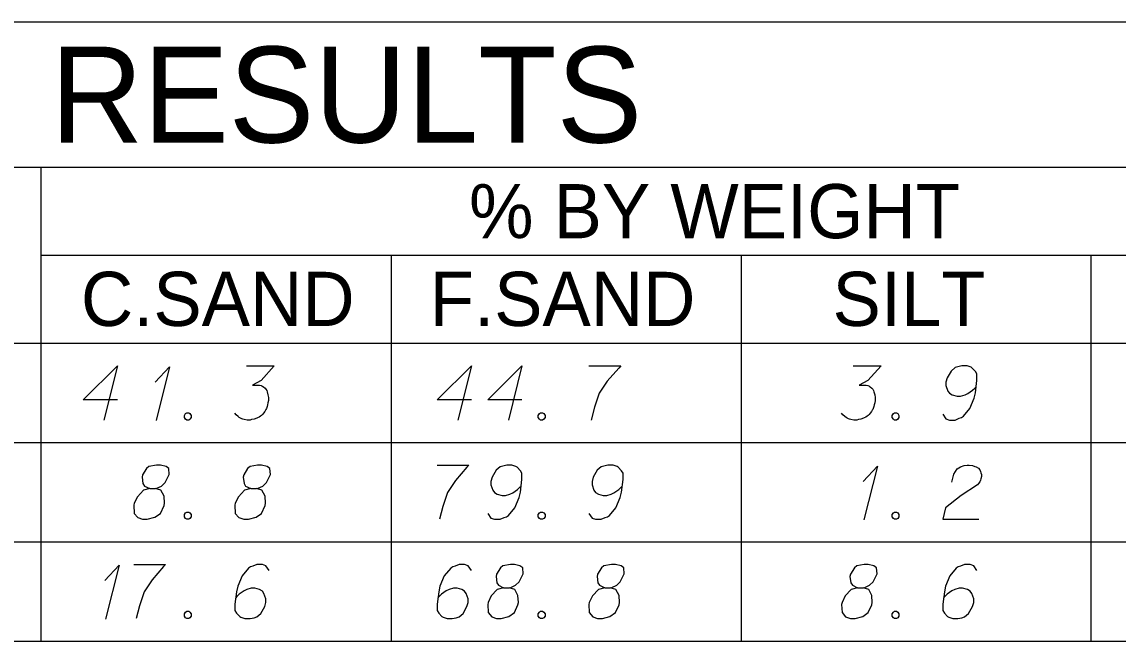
# Model space of a CAD drawing. Extents: x 2074207 to 2076812, y 516372 to 523312.
# Drawn here: x 2076524.4 to 2076621.5, y 521057.1 to 521112 of the extents above; entities that cross this region are included whole.
import ezdxf

# ---------------------------------------------------------------- set-up
doc = ezdxf.new("R2010")
doc.units = 0
for name, color, linetype in [('Prop DirtTable_ Soil Test Results - Outline (Major)', 7, 'Continuous'), ('Prop DirtTable_ Soil Test Results - Outline (Minor)', 7, 'Continuous'), ('Prop DirtTable_ Soil Test Results - Tx (Header - Large)', 7, 'Continuous'), ('Prop DirtTable_ Soil Test Results - Tx (Header - Small)', 7, 'Continuous'), ('Prop DirtTable_ Soil Test Results - Tx (Sample Data)', 7, 'Continuous')]:
    doc.layers.add(name, color=color, linetype=linetype)

msp = doc.modelspace()

# ---------------------------------------------------------------- linework, layer by layer
at = {"layer": 'Prop DirtTable_ Soil Test Results - Outline (Major)'}
for p, q in [((2076260.609, 521112.02), (2076811.903, 521112.02)), ((2076260.609, 521083.535), (2076811.903, 521083.535)), ((2076260.609, 521083.535), (2076811.903, 521083.535)), ((2076260.609, 521057.135), (2076811.903, 521057.135))]:
    msp.add_line(p, q, dxfattribs=at)
at = {"layer": 'Prop DirtTable_ Soil Test Results - Outline (Minor)'}
for p, q in [((2076260.609, 521099.135), (2076811.903, 521099.135)), ((2076526.074, 521099.135), (2076526.074, 521074.735)), ((2076526.074, 521091.335), (2076731.93, 521091.335)), ((2076557.094, 521091.335), (2076557.094, 521074.735)), ((2076588.114, 521091.335), (2076588.114, 521074.735)), ((2076619.134, 521074.735), (2076619.134, 521091.335)), ((2076260.609, 521074.735), (2076811.903, 521074.735)), ((2076260.609, 521074.735), (2076811.903, 521074.735)), ((2076526.074, 521074.735), (2076526.074, 521065.935)), ((2076557.094, 521074.735), (2076557.094, 521065.935)), ((2076588.114, 521074.735), (2076588.114, 521065.935)), ((2076619.134, 521065.935), (2076619.134, 521074.735)), ((2076260.609, 521065.935), (2076811.903, 521065.935)), ((2076260.609, 521065.935), (2076811.903, 521065.935)), ((2076526.074, 521065.935), (2076526.074, 521057.135)), ((2076557.094, 521065.935), (2076557.094, 521057.135)), ((2076588.114, 521065.935), (2076588.114, 521057.135)), ((2076619.134, 521057.135), (2076619.134, 521065.935)), ((2076260.609, 521057.135), (2076811.903, 521057.135))]:
    msp.add_line(p, q, dxfattribs=at)
at = {"layer": 'Prop DirtTable_ Soil Test Results - Tx (Sample Data)'}
for points in [[(2076532.855, 521078.506), (2076529.822, 521078.506), (2076532.855, 521081.53), (2076531.656, 521076.73)], [(2076536.207, 521080.094), (2076537.477, 521081.454), (2076536.277, 521076.692)], [(2076544.285, 521081.53), (2076546.754, 521081.53), (2076545.59, 521080.245), (2076544.814, 521079.829), (2076545.449, 521079.829), (2076545.59, 521079.791), (2076545.66, 521079.754), (2076545.731, 521079.716), (2076545.802, 521079.678), (2076545.943, 521079.565), (2076546.013, 521079.451), (2076546.084, 521079.338), (2076546.119, 521079.225), (2076546.19, 521078.96), (2076546.225, 521078.733), (2076546.225, 521078.62), (2076546.225, 521078.469), (2076546.19, 521078.242), (2076546.154, 521078.091), (2076546.119, 521077.939), (2076546.084, 521077.826), (2076546.049, 521077.75), (2076546.013, 521077.675), (2076545.978, 521077.599), (2076545.907, 521077.486), (2076545.802, 521077.335), (2076545.696, 521077.221), (2076545.625, 521077.146), (2076545.519, 521077.07), (2076545.414, 521076.995), (2076545.272, 521076.919), (2076545.202, 521076.881), (2076544.955, 521076.806), (2076544.743, 521076.768), (2076544.602, 521076.73), (2076544.355, 521076.73), (2076544.073, 521076.768), (2076543.967, 521076.806), (2076543.861, 521076.843), (2076543.756, 521076.881), (2076543.65, 521076.957), (2076543.544, 521077.032), (2076543.368, 521077.184), (2076543.262, 521077.335)], [(2076564.215, 521078.506), (2076561.182, 521078.506), (2076564.215, 521081.53), (2076563.016, 521076.73)], [(2076568.695, 521078.506), (2076565.662, 521078.506), (2076568.695, 521081.53), (2076567.496, 521076.73)], [(2076574.622, 521081.53), (2076577.444, 521081.53), (2076577.267, 521081.341), (2076576.244, 521080.169), (2076575.539, 521079.111), (2076575.116, 521077.864), (2076574.833, 521076.73)], [(2076598.045, 521081.53), (2076600.514, 521081.53), (2076599.35, 521080.245), (2076598.574, 521079.829), (2076599.209, 521079.829), (2076599.35, 521079.791), (2076599.42, 521079.754), (2076599.491, 521079.716), (2076599.562, 521079.678), (2076599.703, 521079.565), (2076599.773, 521079.451), (2076599.844, 521079.338), (2076599.879, 521079.225), (2076599.95, 521078.96), (2076599.985, 521078.733), (2076599.985, 521078.62), (2076599.985, 521078.469), (2076599.95, 521078.242), (2076599.914, 521078.091), (2076599.879, 521077.939), (2076599.844, 521077.826), (2076599.809, 521077.75), (2076599.773, 521077.675), (2076599.738, 521077.599), (2076599.667, 521077.486), (2076599.562, 521077.335), (2076599.456, 521077.221), (2076599.385, 521077.146), (2076599.279, 521077.07), (2076599.174, 521076.995), (2076599.032, 521076.919), (2076598.962, 521076.881), (2076598.715, 521076.806), (2076598.503, 521076.768), (2076598.362, 521076.73), (2076598.115, 521076.73), (2076597.833, 521076.768), (2076597.727, 521076.806), (2076597.621, 521076.843), (2076597.516, 521076.881), (2076597.41, 521076.957), (2076597.304, 521077.032), (2076597.128, 521077.184), (2076597.022, 521077.335)], [(2076605.982, 521077.259), (2076606.264, 521076.843), (2076606.581, 521076.73), (2076607.075, 521076.73), (2076607.428, 521076.881), (2076607.64, 521076.957), (2076607.816, 521077.07), (2076608.38, 521077.75), (2076608.769, 521078.658), (2076608.874, 521079.149), (2076609.015, 521080.245), (2076609.015, 521080.812), (2076608.874, 521081.039), (2076608.592, 521081.341), (2076608.486, 521081.417), (2076608.134, 521081.53), (2076607.675, 521081.53), (2076607.322, 521081.454), (2076607.075, 521081.379), (2076606.723, 521081.076), (2076606.37, 521080.472), (2076606.264, 521080.094), (2076606.264, 521079.791), (2076606.44, 521079.3), (2076606.581, 521079.111), (2076606.828, 521078.96), (2076607.252, 521078.847), (2076607.569, 521078.847), (2076607.957, 521078.96), (2076608.204, 521079.073), (2076608.627, 521079.376), (2076608.839, 521079.565), (2076608.945, 521079.678)], [(2076538.993, 521077.373), (2076539.17, 521077.373), (2076539.276, 521077.297), (2076539.381, 521077.146), (2076539.381, 521076.957), (2076539.276, 521076.806), (2076539.17, 521076.73), (2076538.993, 521076.73), (2076538.888, 521076.806), (2076538.782, 521076.957), (2076538.782, 521077.146), (2076538.888, 521077.297), (2076538.993, 521077.373)], [(2076570.353, 521077.373), (2076570.53, 521077.373), (2076570.636, 521077.297), (2076570.741, 521077.146), (2076570.741, 521076.957), (2076570.636, 521076.806), (2076570.53, 521076.73), (2076570.353, 521076.73), (2076570.248, 521076.806), (2076570.142, 521076.957), (2076570.142, 521077.146), (2076570.248, 521077.297), (2076570.353, 521077.373)], [(2076601.713, 521077.373), (2076601.89, 521077.373), (2076601.996, 521077.297), (2076602.101, 521077.146), (2076602.101, 521076.957), (2076601.996, 521076.806), (2076601.89, 521076.73), (2076601.713, 521076.73), (2076601.608, 521076.806), (2076601.502, 521076.957), (2076601.502, 521077.146), (2076601.608, 521077.297), (2076601.713, 521077.373)], [(2076535.713, 521070.651), (2076536.207, 521070.651), (2076536.348, 521070.689), (2076536.771, 521070.878), (2076537.089, 521071.18), (2076537.441, 521071.899), (2076537.406, 521072.428), (2076537.159, 521072.617), (2076536.665, 521072.73), (2076536.312, 521072.73), (2076535.642, 521072.617), (2076535.431, 521072.428), (2076535.078, 521071.861), (2076535.043, 521071.672), (2076535.113, 521071.105), (2076535.254, 521070.878), (2076535.713, 521070.651), (2076535.148, 521070.5), (2076534.619, 521069.933), (2076534.337, 521069.366), (2076534.302, 521069.177), (2076534.337, 521068.459), (2076534.655, 521068.081), (2076535.078, 521067.93), (2076535.501, 521067.93), (2076536.171, 521068.119), (2076536.665, 521068.459), (2076536.983, 521069.139), (2076537.018, 521069.366), (2076536.983, 521069.971), (2076536.7, 521070.5), (2076536.207, 521070.651)], [(2076544.673, 521070.651), (2076545.167, 521070.651), (2076545.308, 521070.689), (2076545.731, 521070.878), (2076546.049, 521071.18), (2076546.401, 521071.899), (2076546.366, 521072.428), (2076546.119, 521072.617), (2076545.625, 521072.73), (2076545.272, 521072.73), (2076544.602, 521072.617), (2076544.391, 521072.428), (2076544.038, 521071.861), (2076544.003, 521071.672), (2076544.073, 521071.105), (2076544.214, 521070.878), (2076544.673, 521070.651), (2076544.108, 521070.5), (2076543.579, 521069.933), (2076543.297, 521069.366), (2076543.262, 521069.177), (2076543.297, 521068.459), (2076543.615, 521068.081), (2076544.038, 521067.93), (2076544.461, 521067.93), (2076545.131, 521068.119), (2076545.625, 521068.459), (2076545.943, 521069.139), (2076545.978, 521069.366), (2076545.943, 521069.971), (2076545.66, 521070.5), (2076545.167, 521070.651)], [(2076561.182, 521072.73), (2076564.004, 521072.73), (2076563.827, 521072.541), (2076562.804, 521071.369), (2076562.099, 521070.311), (2076561.676, 521069.064), (2076561.393, 521067.93)], [(2076565.662, 521068.459), (2076565.944, 521068.043), (2076566.261, 521067.93), (2076566.755, 521067.93), (2076567.108, 521068.081), (2076567.32, 521068.157), (2076567.496, 521068.27), (2076568.06, 521068.95), (2076568.449, 521069.858), (2076568.554, 521070.349), (2076568.695, 521071.445), (2076568.695, 521072.012), (2076568.554, 521072.239), (2076568.272, 521072.541), (2076568.166, 521072.617), (2076567.814, 521072.73), (2076567.355, 521072.73), (2076567.002, 521072.654), (2076566.755, 521072.579), (2076566.403, 521072.276), (2076566.05, 521071.672), (2076565.944, 521071.294), (2076565.944, 521070.991), (2076566.12, 521070.5), (2076566.261, 521070.311), (2076566.508, 521070.16), (2076566.932, 521070.047), (2076567.249, 521070.047), (2076567.637, 521070.16), (2076567.884, 521070.273), (2076568.307, 521070.576), (2076568.519, 521070.765), (2076568.625, 521070.878)], [(2076574.622, 521068.459), (2076574.904, 521068.043), (2076575.221, 521067.93), (2076575.715, 521067.93), (2076576.068, 521068.081), (2076576.28, 521068.157), (2076576.456, 521068.27), (2076577.02, 521068.95), (2076577.409, 521069.858), (2076577.514, 521070.349), (2076577.655, 521071.445), (2076577.655, 521072.012), (2076577.514, 521072.239), (2076577.232, 521072.541), (2076577.126, 521072.617), (2076576.774, 521072.73), (2076576.315, 521072.73), (2076575.962, 521072.654), (2076575.715, 521072.579), (2076575.363, 521072.276), (2076575.01, 521071.672), (2076574.904, 521071.294), (2076574.904, 521070.991), (2076575.08, 521070.5), (2076575.221, 521070.311), (2076575.468, 521070.16), (2076575.892, 521070.047), (2076576.209, 521070.047), (2076576.597, 521070.16), (2076576.844, 521070.273), (2076577.267, 521070.576), (2076577.479, 521070.765), (2076577.585, 521070.878)], [(2076598.927, 521071.294), (2076600.197, 521072.654), (2076598.997, 521067.892)], [(2076606.793, 521071.218), (2076606.969, 521071.936), (2076607.252, 521072.39), (2076607.569, 521072.579), (2076607.887, 521072.692), (2076608.134, 521072.73), (2076608.31, 521072.73), (2076608.627, 521072.692), (2076608.839, 521072.617), (2076608.945, 521072.579), (2076609.157, 521072.465), (2076609.262, 521072.314), (2076609.333, 521072.163), (2076609.368, 521072.05), (2076609.403, 521071.899), (2076609.403, 521071.71), (2076609.368, 521071.521), (2076609.333, 521071.407), (2076609.262, 521071.256), (2076609.157, 521071.105), (2076609.051, 521070.991), (2076607.604, 521070.047), (2076606.229, 521068.95), (2076605.982, 521067.93), (2076609.192, 521067.93)], [(2076538.993, 521068.573), (2076539.17, 521068.573), (2076539.276, 521068.497), (2076539.381, 521068.346), (2076539.381, 521068.157), (2076539.276, 521068.006), (2076539.17, 521067.93), (2076538.993, 521067.93), (2076538.888, 521068.006), (2076538.782, 521068.157), (2076538.782, 521068.346), (2076538.888, 521068.497), (2076538.993, 521068.573)], [(2076570.353, 521068.573), (2076570.53, 521068.573), (2076570.636, 521068.497), (2076570.741, 521068.346), (2076570.741, 521068.157), (2076570.636, 521068.006), (2076570.53, 521067.93), (2076570.353, 521067.93), (2076570.248, 521068.006), (2076570.142, 521068.157), (2076570.142, 521068.346), (2076570.248, 521068.497), (2076570.353, 521068.573)], [(2076601.713, 521068.573), (2076601.89, 521068.573), (2076601.996, 521068.497), (2076602.101, 521068.346), (2076602.101, 521068.157), (2076601.996, 521068.006), (2076601.89, 521067.93), (2076601.713, 521067.93), (2076601.608, 521068.006), (2076601.502, 521068.157), (2076601.502, 521068.346), (2076601.608, 521068.497), (2076601.713, 521068.573)], [(2076531.727, 521062.494), (2076532.997, 521063.854), (2076531.797, 521059.092)], [(2076534.302, 521063.93), (2076537.124, 521063.93), (2076536.947, 521063.741), (2076535.924, 521062.569), (2076535.219, 521061.511), (2076534.796, 521060.264), (2076534.513, 521059.13)], [(2076546.295, 521063.401), (2076546.013, 521063.817), (2076545.696, 521063.93), (2076545.202, 521063.93), (2076544.849, 521063.779), (2076544.638, 521063.703), (2076544.461, 521063.59), (2076543.897, 521062.91), (2076543.509, 521062.002), (2076543.403, 521061.511), (2076543.262, 521060.415), (2076543.262, 521059.848), (2076543.403, 521059.621), (2076543.685, 521059.319), (2076543.791, 521059.243), (2076544.144, 521059.13), (2076544.602, 521059.13), (2076544.955, 521059.206), (2076545.202, 521059.281), (2076545.555, 521059.584), (2076545.907, 521060.188), (2076546.013, 521060.566), (2076546.013, 521060.869), (2076545.837, 521061.36), (2076545.696, 521061.549), (2076545.449, 521061.7), (2076545.026, 521061.813), (2076544.708, 521061.813), (2076544.32, 521061.7), (2076544.073, 521061.587), (2076543.65, 521061.284), (2076543.438, 521061.095), (2076543.332, 521060.982)], [(2076564.215, 521063.401), (2076563.933, 521063.817), (2076563.616, 521063.93), (2076563.122, 521063.93), (2076562.769, 521063.779), (2076562.558, 521063.703), (2076562.381, 521063.59), (2076561.817, 521062.91), (2076561.429, 521062.002), (2076561.323, 521061.511), (2076561.182, 521060.415), (2076561.182, 521059.848), (2076561.323, 521059.621), (2076561.605, 521059.319), (2076561.711, 521059.243), (2076562.064, 521059.13), (2076562.522, 521059.13), (2076562.875, 521059.206), (2076563.122, 521059.281), (2076563.475, 521059.584), (2076563.827, 521060.188), (2076563.933, 521060.566), (2076563.933, 521060.869), (2076563.757, 521061.36), (2076563.616, 521061.549), (2076563.369, 521061.7), (2076562.946, 521061.813), (2076562.628, 521061.813), (2076562.24, 521061.7), (2076561.993, 521061.587), (2076561.57, 521061.284), (2076561.358, 521061.095), (2076561.252, 521060.982)], [(2076567.073, 521061.851), (2076567.567, 521061.851), (2076567.708, 521061.889), (2076568.131, 521062.078), (2076568.449, 521062.38), (2076568.801, 521063.099), (2076568.766, 521063.628), (2076568.519, 521063.817), (2076568.025, 521063.93), (2076567.672, 521063.93), (2076567.002, 521063.817), (2076566.791, 521063.628), (2076566.438, 521063.061), (2076566.403, 521062.872), (2076566.473, 521062.305), (2076566.614, 521062.078), (2076567.073, 521061.851), (2076566.508, 521061.7), (2076565.979, 521061.133), (2076565.697, 521060.566), (2076565.662, 521060.377), (2076565.697, 521059.659), (2076566.015, 521059.281), (2076566.438, 521059.13), (2076566.861, 521059.13), (2076567.531, 521059.319), (2076568.025, 521059.659), (2076568.343, 521060.339), (2076568.378, 521060.566), (2076568.343, 521061.171), (2076568.06, 521061.7), (2076567.567, 521061.851)], [(2076576.033, 521061.851), (2076576.527, 521061.851), (2076576.668, 521061.889), (2076577.091, 521062.078), (2076577.409, 521062.38), (2076577.761, 521063.099), (2076577.726, 521063.628), (2076577.479, 521063.817), (2076576.985, 521063.93), (2076576.632, 521063.93), (2076575.962, 521063.817), (2076575.751, 521063.628), (2076575.398, 521063.061), (2076575.363, 521062.872), (2076575.433, 521062.305), (2076575.574, 521062.078), (2076576.033, 521061.851), (2076575.468, 521061.7), (2076574.939, 521061.133), (2076574.657, 521060.566), (2076574.622, 521060.377), (2076574.657, 521059.659), (2076574.975, 521059.281), (2076575.398, 521059.13), (2076575.821, 521059.13), (2076576.491, 521059.319), (2076576.985, 521059.659), (2076577.303, 521060.339), (2076577.338, 521060.566), (2076577.303, 521061.171), (2076577.02, 521061.7), (2076576.527, 521061.851)], [(2076598.433, 521061.851), (2076598.927, 521061.851), (2076599.068, 521061.889), (2076599.491, 521062.078), (2076599.809, 521062.38), (2076600.161, 521063.099), (2076600.126, 521063.628), (2076599.879, 521063.817), (2076599.385, 521063.93), (2076599.032, 521063.93), (2076598.362, 521063.817), (2076598.151, 521063.628), (2076597.798, 521063.061), (2076597.763, 521062.872), (2076597.833, 521062.305), (2076597.974, 521062.078), (2076598.433, 521061.851), (2076597.868, 521061.7), (2076597.339, 521061.133), (2076597.057, 521060.566), (2076597.022, 521060.377), (2076597.057, 521059.659), (2076597.375, 521059.281), (2076597.798, 521059.13), (2076598.221, 521059.13), (2076598.891, 521059.319), (2076599.385, 521059.659), (2076599.703, 521060.339), (2076599.738, 521060.566), (2076599.703, 521061.171), (2076599.42, 521061.7), (2076598.927, 521061.851)], [(2076609.015, 521063.401), (2076608.733, 521063.817), (2076608.416, 521063.93), (2076607.922, 521063.93), (2076607.569, 521063.779), (2076607.358, 521063.703), (2076607.181, 521063.59), (2076606.617, 521062.91), (2076606.229, 521062.002), (2076606.123, 521061.511), (2076605.982, 521060.415), (2076605.982, 521059.848), (2076606.123, 521059.621), (2076606.405, 521059.319), (2076606.511, 521059.243), (2076606.864, 521059.13), (2076607.322, 521059.13), (2076607.675, 521059.206), (2076607.922, 521059.281), (2076608.275, 521059.584), (2076608.627, 521060.188), (2076608.733, 521060.566), (2076608.733, 521060.869), (2076608.557, 521061.36), (2076608.416, 521061.549), (2076608.169, 521061.7), (2076607.746, 521061.813), (2076607.428, 521061.813), (2076607.04, 521061.7), (2076606.793, 521061.587), (2076606.37, 521061.284), (2076606.158, 521061.095), (2076606.052, 521060.982)], [(2076538.993, 521059.773), (2076539.17, 521059.773), (2076539.276, 521059.697), (2076539.381, 521059.546), (2076539.381, 521059.357), (2076539.276, 521059.206), (2076539.17, 521059.13), (2076538.993, 521059.13), (2076538.888, 521059.206), (2076538.782, 521059.357), (2076538.782, 521059.546), (2076538.888, 521059.697), (2076538.993, 521059.773)], [(2076570.353, 521059.773), (2076570.53, 521059.773), (2076570.636, 521059.697), (2076570.741, 521059.546), (2076570.741, 521059.357), (2076570.636, 521059.206), (2076570.53, 521059.13), (2076570.353, 521059.13), (2076570.248, 521059.206), (2076570.142, 521059.357), (2076570.142, 521059.546), (2076570.248, 521059.697), (2076570.353, 521059.773)], [(2076601.713, 521059.773), (2076601.89, 521059.773), (2076601.996, 521059.697), (2076602.101, 521059.546), (2076602.101, 521059.357), (2076601.996, 521059.206), (2076601.89, 521059.13), (2076601.713, 521059.13), (2076601.608, 521059.206), (2076601.502, 521059.357), (2076601.502, 521059.546), (2076601.608, 521059.697), (2076601.713, 521059.773)]]:
    msp.add_lwpolyline(points, dxfattribs=at)

# ---------------------------------------------------------------- texts
at = {"layer": 'Prop DirtTable_ Soil Test Results - Tx (Header - Large)'}
msp.add_text('SOIL TEST RESULTS', height=8.50001, dxfattribs=at).set_placement((2076465.656, 521101.327))
at = {"layer": 'Prop DirtTable_ Soil Test Results - Tx (Header - Small)'}
for s, height, p in [('% BY WEIGHT', 4.79998, (2076564.009, 521092.845)), ('C.SAND', 4.8, (2076529.618, 521085.07)), ('F.SAND', 4.8, (2076560.529, 521085.07)), ('SILT', 4.8, (2076596.215, 521085.07))]:
    msp.add_text(s, height=height, dxfattribs=at).set_placement(p)

doc.saveas('drawing.dxf')
